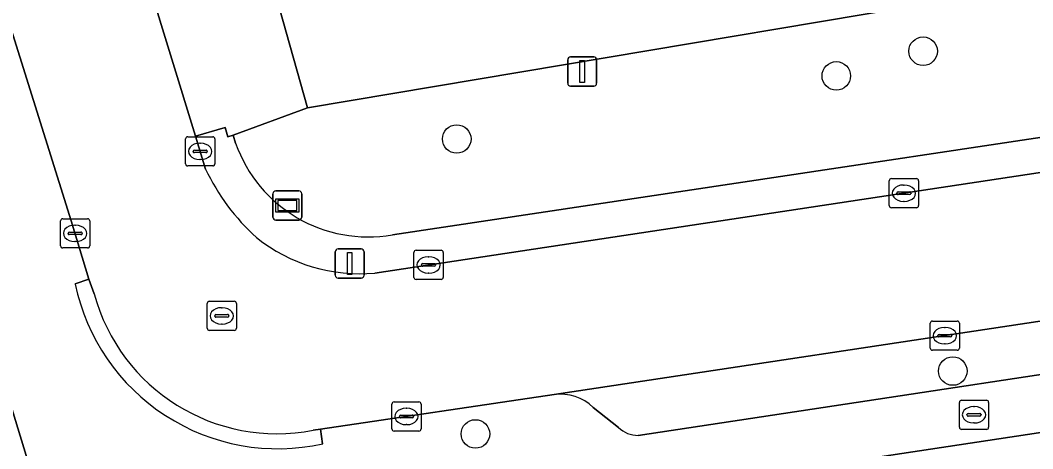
# Model space of a CAD drawing. Extents: x 163426 to 164192, y 380329 to 381641.
# Drawn here: x 163700.44 to 163735.11, y 380981.97 to 380996.66 of the extents above; entities that cross this region are included whole.
import ezdxf

# ---------------------------------------------------------------- set-up
doc = ezdxf.new("R2010")
doc.units = 0
for name, color, linetype in [('IMGEO_Boom', 7, 'Continuous'), ('IMGEO_Brandkraan', 7, 'Continuous'), ('IMGEO_Erf', 7, 'Continuous'), ('IMGEO_Fietspad_gesloten', 7, 'Continuous'), ('IMGEO_Groenvoorziening', 7, 'Continuous'), ('IMGEO_Kolk', 7, 'Continuous'), ('IMGEO_Lichtmast', 7, 'Continuous'), ('IMGEO_Parkeervlak_open', 7, 'Continuous'), ('IMGEO_Rijbaan_lokaal_open', 7, 'Continuous'), ('IMGEO_Rioolput', 7, 'Continuous'), ('IMGEO_Straatnaambord', 7, 'Continuous'), ('IMGEO_Voetpad_open', 7, 'Continuous')]:
    doc.layers.add(name, color=color, linetype=linetype)

msp = doc.modelspace()

# ---------------------------------------------------------------- linework, layer by layer
at = {"layer": 'IMGEO_Boom'}
for centre in [(163731.355, 380995.595), (163728.383, 380994.748), (163715.388, 380992.587), (163732.371, 380984.637), (163716.028, 380982.482)]:
    msp.add_circle(centre, 0.489, dxfattribs=at)
at = {"layer": 'IMGEO_Brandkraan'}
for p, q in [((163732.597, 380982.712), (163732.597, 380983.564)), ((163732.672, 380983.638), (163733.524, 380983.638)), ((163733.598, 380983.564), (163733.598, 380982.712)), ((163732.856, 380983.132), (163732.856, 380983.144)), ((163733.294, 380983.095), (163732.896, 380983.095)), ((163732.899, 380983.181), (163733.297, 380983.181)), ((163733.085, 380983.418), (163733.11, 380983.418)), ((163733.34, 380983.144), (163733.34, 380983.132)), ((163733.108, 380982.858), (163733.083, 380982.858)), ((163733.524, 380982.638), (163732.672, 380982.638))]:
    msp.add_line(p, q, dxfattribs=at)
for points in [[(163732.597, 380982.712), (163732.597, 380983.564)], [(163732.672, 380983.638), (163733.524, 380983.638)], [(163733.598, 380983.564), (163733.598, 380982.712)], [(163733.524, 380982.638), (163732.672, 380982.638)]]:
    msp.add_lwpolyline(points, dxfattribs=at)
for centre, radius, start, end in [((163732.674, 380983.562), 0.0765, 91.552, 178.448), ((163732.674, 380983.562), 0.0765, 91.552, 178.448), ((163733.522, 380983.562), 0.0765, 1.552, 88.448), ((163733.522, 380983.562), 0.0765, 1.552, 88.448), ((163732.896, 380983.141), 0.0403, 85.8775, 175.7526), ((163732.893, 380983.131), 0.0366, 178.938, 274.7102), ((163733.297, 380983.138), 0.043, 264.8664, 352.4533), ((163733.301, 380983.143), 0.0386, 1.7309, 96.639), ((163732.674, 380982.714), 0.0765, 181.552, 268.448), ((163732.674, 380982.714), 0.0765, 181.552, 268.448), ((163733.522, 380982.714), 0.0765, 271.552, 358.448), ((163733.522, 380982.714), 0.0765, 271.552, 358.448)]:
    msp.add_arc(centre, radius, start, end, dxfattribs=at)
for centre, major_axis, ratio, start_param, end_param in [((163733.084, 380983.138), (-0.387, 0.002), 0.722429, 4.712389, 7.853982), ((163733.109, 380983.138), (-0.39, 0.002), 0.717154, 1.570796, 4.712389)]:
    msp.add_ellipse(centre, major_axis=major_axis, ratio=ratio, start_param=start_param, end_param=end_param, dxfattribs=at)
at = {"layer": 'IMGEO_Erf'}
msp.add_lwpolyline([(163791.615, 380991.037), (163706.397, 380978.148), (163706.124, 380980.097), (163700.884, 380980.954), (163698.7, 380981.311)], dxfattribs=at)
at = {"layer": 'IMGEO_Fietspad_gesloten'}
msp.add_lwpolyline([(163798.617, 381008.195), (163802.117, 381008.461), (163803.909, 381008.598), (163837.358, 381011.143), (163841.843, 381011.436), (163841.646, 381014.473), (163798.95, 381011.221), (163750.595, 381003.795), (163739.058, 381002.067), (163726.494, 381000), (163720.063, 380998.942), (163713.882, 380997.77), (163709.32, 380997.059), (163710.283, 380993.655), (163740.992, 380998.833), (163763.066, 381002.537)], close=True, dxfattribs=at)
at = {"layer": 'IMGEO_Groenvoorziening'}
for points in [[(163784.239, 381000), (163802.549, 381002.756), (163802.117, 381008.461), (163798.617, 381008.195), (163763.066, 381002.537), (163740.992, 380998.833), (163710.283, 380993.655), (163707.734, 380992.722), (163707.816, 380992.446)], [(163713.192, 380989.306), (163784.239, 381000)], [(163691.355, 380967.314), (163693.657, 380966.688), (163695.058, 380966.307), (163698.7, 380981.311), (163700.884, 380980.954), (163698.261, 380989.541)]]:
    msp.add_lwpolyline(points, dxfattribs=at)
msp.add_arc((163712.351, 380994.039), 4.807, 199.3501, 280.0734, dxfattribs=at)
at = {"layer": 'IMGEO_Kolk'}
for p, q in [((163706.105, 380991.736), (163706.105, 380992.588)), ((163706.18, 380992.662), (163707.032, 380992.662)), ((163707.106, 380992.588), (163707.106, 380991.736)), ((163706.364, 380992.156), (163706.364, 380992.168)), ((163706.802, 380992.119), (163706.404, 380992.119)), ((163706.407, 380992.205), (163706.805, 380992.205)), ((163706.593, 380992.442), (163706.618, 380992.442)), ((163706.848, 380992.168), (163706.848, 380992.156)), ((163706.616, 380991.882), (163706.591, 380991.882)), ((163707.032, 380991.662), (163706.18, 380991.662)), ((163730.197, 380990.303), (163730.197, 380991.155)), ((163730.272, 380991.229), (163731.124, 380991.229)), ((163731.198, 380991.155), (163731.198, 380990.303)), ((163730.456, 380990.723), (163730.456, 380990.735)), ((163730.499, 380990.772), (163730.897, 380990.772)), ((163730.685, 380991.009), (163730.71, 380991.009)), ((163730.94, 380990.735), (163730.94, 380990.723)), ((163730.894, 380990.686), (163730.496, 380990.686)), ((163730.708, 380990.449), (163730.683, 380990.449)), ((163731.124, 380990.229), (163730.272, 380990.229)), ((163701.823, 380988.927), (163701.823, 380989.779)), ((163701.898, 380989.853), (163702.75, 380989.853)), ((163702.824, 380989.779), (163702.824, 380988.927)), ((163702.082, 380989.347), (163702.082, 380989.359)), ((163702.125, 380989.396), (163702.523, 380989.396)), ((163702.311, 380989.633), (163702.336, 380989.633)), ((163702.566, 380989.359), (163702.566, 380989.347)), ((163702.52, 380989.31), (163702.122, 380989.31)), ((163702.334, 380989.073), (163702.309, 380989.073)), ((163702.75, 380988.853), (163701.898, 380988.853)), ((163713.922, 380987.847), (163713.922, 380988.699)), ((163713.997, 380988.773), (163714.849, 380988.773)), ((163714.923, 380988.699), (163714.923, 380987.847)), ((163714.224, 380988.316), (163714.622, 380988.316)), ((163714.41, 380988.553), (163714.435, 380988.553)), ((163714.181, 380988.267), (163714.181, 380988.279)), ((163714.619, 380988.23), (163714.221, 380988.23)), ((163714.433, 380987.993), (163714.408, 380987.993)), ((163714.665, 380988.279), (163714.665, 380988.267)), ((163714.849, 380987.773), (163713.997, 380987.773)), ((163731.598, 380985.423), (163731.598, 380986.275)), ((163731.673, 380986.349), (163732.525, 380986.349)), ((163732.599, 380986.275), (163732.599, 380985.423)), ((163731.9, 380985.892), (163732.298, 380985.892)), ((163732.086, 380986.129), (163732.111, 380986.129)), ((163731.857, 380985.843), (163731.857, 380985.855)), ((163732.295, 380985.806), (163731.897, 380985.806)), ((163732.109, 380985.569), (163732.084, 380985.569)), ((163732.341, 380985.855), (163732.341, 380985.843)), ((163732.525, 380985.349), (163731.673, 380985.349)), ((163713.165, 380982.654), (163713.165, 380983.506)), ((163713.24, 380983.58), (163714.092, 380983.58)), ((163714.166, 380983.506), (163714.166, 380982.654)), ((163713.424, 380983.074), (163713.424, 380983.086)), ((163713.467, 380983.123), (163713.865, 380983.123)), ((163713.653, 380983.36), (163713.678, 380983.36)), ((163713.908, 380983.086), (163713.908, 380983.074)), ((163713.862, 380983.037), (163713.464, 380983.037)), ((163713.676, 380982.8), (163713.651, 380982.8)), ((163714.092, 380982.58), (163713.24, 380982.58))]:
    msp.add_line(p, q, dxfattribs=at)
for points in [[(163706.105, 380991.736), (163706.105, 380992.588)], [(163706.18, 380992.662), (163707.032, 380992.662)], [(163707.106, 380992.588), (163707.106, 380991.736)], [(163707.032, 380991.662), (163706.18, 380991.662)], [(163730.197, 380990.303), (163730.197, 380991.155)], [(163730.272, 380991.229), (163731.124, 380991.229)], [(163731.198, 380991.155), (163731.198, 380990.303)], [(163731.124, 380990.229), (163730.272, 380990.229)], [(163701.823, 380988.927), (163701.823, 380989.779)], [(163701.898, 380989.853), (163702.75, 380989.853)], [(163702.824, 380989.779), (163702.824, 380988.927)], [(163702.75, 380988.853), (163701.898, 380988.853)], [(163713.922, 380987.847), (163713.922, 380988.699)], [(163713.997, 380988.773), (163714.849, 380988.773)], [(163714.923, 380988.699), (163714.923, 380987.847)], [(163714.849, 380987.773), (163713.997, 380987.773)], [(163731.598, 380985.423), (163731.598, 380986.275)], [(163731.673, 380986.349), (163732.525, 380986.349)], [(163732.599, 380986.275), (163732.599, 380985.423)], [(163732.525, 380985.349), (163731.673, 380985.349)], [(163713.165, 380982.654), (163713.165, 380983.506)], [(163713.24, 380983.58), (163714.092, 380983.58)], [(163714.166, 380983.506), (163714.166, 380982.654)], [(163714.092, 380982.58), (163713.24, 380982.58)]]:
    msp.add_lwpolyline(points, dxfattribs=at)
for centre, radius, start, end in [((163706.182, 380992.586), 0.0765, 91.552, 178.448), ((163706.182, 380992.586), 0.0765, 91.552, 178.448), ((163707.03, 380992.586), 0.0765, 1.552, 88.448), ((163707.03, 380992.586), 0.0765, 1.552, 88.448), ((163706.404, 380992.165), 0.0403, 85.8775, 175.7526), ((163706.401, 380992.155), 0.0366, 178.938, 274.7102), ((163706.805, 380992.162), 0.043, 264.8664, 352.4533), ((163706.809, 380992.167), 0.0386, 1.7309, 96.639), ((163706.182, 380991.738), 0.0765, 181.552, 268.448), ((163706.182, 380991.738), 0.0765, 181.552, 268.448), ((163707.03, 380991.738), 0.0765, 271.552, 358.448), ((163707.03, 380991.738), 0.0765, 271.552, 358.448), ((163730.274, 380991.153), 0.0765, 91.552, 178.448), ((163730.274, 380991.153), 0.0765, 91.552, 178.448), ((163731.122, 380991.153), 0.0765, 1.552, 88.448), ((163731.122, 380991.153), 0.0765, 1.552, 88.448), ((163730.496, 380990.732), 0.0403, 85.8775, 175.7526), ((163730.493, 380990.722), 0.0366, 178.938, 274.7102), ((163730.897, 380990.729), 0.043, 264.8664, 352.4533), ((163730.901, 380990.734), 0.0386, 1.7309, 96.639), ((163730.274, 380990.305), 0.0765, 181.552, 268.448), ((163730.274, 380990.305), 0.0765, 181.552, 268.448), ((163731.122, 380990.305), 0.0765, 271.552, 358.448), ((163731.122, 380990.305), 0.0765, 271.552, 358.448), ((163701.9, 380989.777), 0.0765, 91.552, 178.448), ((163701.9, 380989.777), 0.0765, 91.552, 178.448), ((163702.748, 380989.777), 0.0765, 1.552, 88.448), ((163702.748, 380989.777), 0.0765, 1.552, 88.448), ((163702.122, 380989.356), 0.0403, 85.8775, 175.7526), ((163702.119, 380989.346), 0.0366, 178.938, 274.7102), ((163702.523, 380989.353), 0.043, 264.8664, 352.4533), ((163702.527, 380989.358), 0.0386, 1.7309, 96.639), ((163701.9, 380988.929), 0.0765, 181.552, 268.448), ((163701.9, 380988.929), 0.0765, 181.552, 268.448), ((163702.748, 380988.929), 0.0765, 271.552, 358.448), ((163702.748, 380988.929), 0.0765, 271.552, 358.448), ((163713.999, 380988.697), 0.0765, 91.552, 178.448), ((163713.999, 380988.697), 0.0765, 91.552, 178.448), ((163714.847, 380988.697), 0.0765, 1.552, 88.448), ((163714.847, 380988.697), 0.0765, 1.552, 88.448), ((163714.221, 380988.276), 0.0403, 85.8775, 175.7526), ((163714.626, 380988.278), 0.0386, 1.7309, 96.639), ((163714.218, 380988.266), 0.0366, 178.938, 274.7102), ((163714.622, 380988.273), 0.043, 264.8664, 352.4533), ((163713.999, 380987.849), 0.0765, 181.552, 268.448), ((163713.999, 380987.849), 0.0765, 181.552, 268.448), ((163714.847, 380987.849), 0.0765, 271.552, 358.448), ((163714.847, 380987.849), 0.0765, 271.552, 358.448), ((163731.675, 380986.273), 0.0765, 91.552, 178.448), ((163731.675, 380986.273), 0.0765, 91.552, 178.448), ((163732.523, 380986.273), 0.0765, 1.552, 88.448), ((163732.523, 380986.273), 0.0765, 1.552, 88.448), ((163731.897, 380985.852), 0.0403, 85.8775, 175.7526), ((163732.302, 380985.854), 0.0386, 1.7309, 96.639), ((163731.894, 380985.842), 0.0366, 178.938, 274.7102), ((163732.298, 380985.849), 0.043, 264.8664, 352.4533), ((163731.675, 380985.425), 0.0765, 181.552, 268.448), ((163731.675, 380985.425), 0.0765, 181.552, 268.448), ((163732.523, 380985.425), 0.0765, 271.552, 358.448), ((163732.523, 380985.425), 0.0765, 271.552, 358.448), ((163713.242, 380983.504), 0.0765, 91.552, 178.448), ((163713.242, 380983.504), 0.0765, 91.552, 178.448), ((163714.09, 380983.504), 0.0765, 1.552, 88.448), ((163714.09, 380983.504), 0.0765, 1.552, 88.448), ((163713.464, 380983.083), 0.0403, 85.8775, 175.7526), ((163713.869, 380983.085), 0.0386, 1.7309, 96.639), ((163713.461, 380983.073), 0.0366, 178.938, 274.7102), ((163713.865, 380983.08), 0.043, 264.8664, 352.4533), ((163713.242, 380982.656), 0.0765, 181.552, 268.448), ((163713.242, 380982.656), 0.0765, 181.552, 268.448), ((163714.09, 380982.656), 0.0765, 271.552, 358.448), ((163714.09, 380982.656), 0.0765, 271.552, 358.448)]:
    msp.add_arc(centre, radius, start, end, dxfattribs=at)
for centre, major_axis, ratio, start_param, end_param in [((163706.592, 380992.162), (-0.387, 0.002), 0.722429, 4.712389, 7.853982), ((163706.617, 380992.162), (-0.39, 0.002), 0.717154, 1.570796, 4.712389), ((163730.684, 380990.729), (-0.387, 0.002), 0.722429, 4.712389, 7.853982), ((163730.709, 380990.729), (-0.39, 0.002), 0.717154, 1.570796, 4.712389), ((163702.31, 380989.353), (-0.387, 0.002), 0.722429, 4.712389, 7.853982), ((163702.335, 380989.353), (-0.39, 0.002), 0.717154, 1.570796, 4.712389), ((163714.409, 380988.273), (-0.387, 0.002), 0.722429, 4.712389, 7.853982), ((163714.434, 380988.273), (-0.39, 0.002), 0.717154, 1.570796, 4.712389), ((163732.085, 380985.849), (-0.387, 0.002), 0.722429, 4.712389, 7.853982), ((163732.11, 380985.849), (-0.39, 0.002), 0.717154, 1.570796, 4.712389), ((163713.652, 380983.08), (-0.387, 0.002), 0.722429, 4.712389, 7.853982), ((163713.677, 380983.08), (-0.39, 0.002), 0.717154, 1.570796, 4.712389)]:
    msp.add_ellipse(centre, major_axis=major_axis, ratio=ratio, start_param=start_param, end_param=end_param, dxfattribs=at)
at = {"layer": 'IMGEO_Lichtmast'}
for p, q in [((163719.187, 380994.496), (163719.187, 380995.296)), ((163719.187, 380995.296), (163719.187, 380994.496)), ((163719.287, 380995.396), (163720.077, 380995.396)), ((163720.077, 380995.396), (163719.287, 380995.396)), ((163720.177, 380995.296), (163720.177, 380994.496)), ((163720.177, 380994.496), (163720.177, 380995.296)), ((163720.077, 380994.396), (163719.287, 380994.396)), ((163719.287, 380994.396), (163720.077, 380994.396)), ((163711.226, 380987.92), (163711.226, 380988.72)), ((163711.226, 380988.72), (163711.226, 380987.92)), ((163711.326, 380988.82), (163712.116, 380988.82)), ((163712.116, 380988.82), (163711.326, 380988.82)), ((163712.216, 380988.72), (163712.216, 380987.92)), ((163712.216, 380987.92), (163712.216, 380988.72)), ((163712.116, 380987.82), (163711.326, 380987.82)), ((163711.326, 380987.82), (163712.116, 380987.82))]:
    msp.add_line(p, q, dxfattribs=at)
for points in [[(163719.607, 380995.271), (163719.757, 380995.271), (163719.757, 380994.521), (163719.607, 380994.521), (163719.607, 380995.271)], [(163711.646, 380988.695), (163711.796, 380988.695), (163711.796, 380987.945), (163711.646, 380987.945), (163711.646, 380988.695)]]:
    msp.add_lwpolyline(points, dxfattribs=at)
for centre, start, end in [((163719.287, 380995.296), 90, 180), ((163719.287, 380995.296), 90, 180), ((163720.077, 380995.296), 0, 90), ((163720.077, 380995.296), 360, 90), ((163719.287, 380994.496), 180, 270), ((163719.287, 380994.496), 180, 270), ((163720.077, 380994.496), 270, 0), ((163720.077, 380994.496), 270, 0), ((163711.326, 380988.72), 90, 180), ((163711.326, 380988.72), 90, 180), ((163712.116, 380988.72), 0, 90), ((163712.116, 380988.72), 360, 90), ((163711.326, 380987.92), 180, 270), ((163711.326, 380987.92), 180, 270), ((163712.116, 380987.92), 270, 0), ((163712.116, 380987.92), 270, 0)]:
    msp.add_arc(centre, 0.1, start, end, dxfattribs=at)
at = {"layer": 'IMGEO_Parkeervlak_open'}
for points in [[(163790.712, 380994.707), (163718.727, 380983.83)], [(163721.599, 380982.433), (163728.306, 380983.447), (163738.245, 380984.949), (163744.918, 380985.958), (163755.81, 380987.604), (163762.507, 380988.616), (163773.416, 380990.265), (163780.104, 380991.276), (163788.023, 380992.473)], [(163720.059, 380983.39), (163720.926, 380982.708)]]:
    msp.add_lwpolyline(points, dxfattribs=at)
for centre, radius, start, end in [((163718.933, 380982.217), 1.626, 46.1652, 97.2749), ((163721.587, 380983.365), 0.932, 224.8178, 270.7306)]:
    msp.add_arc(centre, radius, start, end, dxfattribs=at)
at = {"layer": 'IMGEO_Rijbaan_lokaal_open'}
for points in [[(163666.463, 381104.446), (163697.932, 381003.337), (163698.985, 381000), (163699.868, 380997.203), (163700.021, 380996.72), (163702.182, 380989.782), (163702.796, 380987.787), (163702.975, 380987.284)], [(163706.785, 380991.557), (163706.442, 380992.685), (163704.827, 380997.973), (163704.595, 380998.718), (163704.196, 381000), (163676.032, 381090.444), (163672.05, 381103.345)], [(163795.472, 381000.546), (163791.196, 380999.906), (163712.588, 380987.995)], [(163710.476, 380982.61), (163710.722, 380982.646), (163718.727, 380983.83), (163790.712, 380994.707)]]:
    msp.add_lwpolyline(points, dxfattribs=at)
for centre, radius, start, end in [((163713.653, 380994.846), 7.615, 205.5866, 227.7381), ((163712.06, 380993.609), 5.639, 231.2715, 275.3766), ((163709.235, 380988.974), 6.484, 195.1109, 281.0336)]:
    msp.add_arc(centre, radius, start, end, dxfattribs=at)
at = {"layer": 'IMGEO_Rioolput'}
for p, q in [((163706.842, 380986.101), (163706.842, 380986.953)), ((163706.917, 380987.027), (163707.769, 380987.027)), ((163707.843, 380986.953), (163707.843, 380986.101)), ((163707.144, 380986.57), (163707.542, 380986.57)), ((163707.33, 380986.807), (163707.355, 380986.807)), ((163707.101, 380986.521), (163707.101, 380986.533)), ((163707.539, 380986.484), (163707.141, 380986.484)), ((163707.353, 380986.247), (163707.328, 380986.247)), ((163707.585, 380986.533), (163707.585, 380986.521)), ((163707.769, 380986.027), (163706.917, 380986.027))]:
    msp.add_line(p, q, dxfattribs=at)
for points in [[(163706.842, 380986.101), (163706.842, 380986.953)], [(163706.917, 380987.027), (163707.769, 380987.027)], [(163707.843, 380986.953), (163707.843, 380986.101)], [(163707.769, 380986.027), (163706.917, 380986.027)]]:
    msp.add_lwpolyline(points, dxfattribs=at)
for centre, radius, start, end in [((163706.919, 380986.951), 0.0765, 91.552, 178.448), ((163706.919, 380986.951), 0.0765, 91.552, 178.448), ((163707.767, 380986.951), 0.0765, 1.552, 88.448), ((163707.767, 380986.951), 0.0765, 1.552, 88.448), ((163707.141, 380986.53), 0.0403, 85.8775, 175.7526), ((163707.546, 380986.532), 0.0386, 1.7309, 96.639), ((163707.138, 380986.52), 0.0366, 178.938, 274.7102), ((163707.542, 380986.527), 0.043, 264.8664, 352.4533), ((163706.919, 380986.103), 0.0765, 181.552, 268.448), ((163706.919, 380986.103), 0.0765, 181.552, 268.448), ((163707.767, 380986.103), 0.0765, 271.552, 358.448), ((163707.767, 380986.103), 0.0765, 271.552, 358.448)]:
    msp.add_arc(centre, radius, start, end, dxfattribs=at)
for centre, major_axis, ratio, start_param, end_param in [((163707.329, 380986.527), (-0.387, 0.002), 0.722429, 4.712389, 7.853982), ((163707.354, 380986.527), (-0.39, 0.002), 0.717154, 1.570796, 4.712389)]:
    msp.add_ellipse(centre, major_axis=major_axis, ratio=ratio, start_param=start_param, end_param=end_param, dxfattribs=at)
at = {"layer": 'IMGEO_Straatnaambord'}
for p, q in [((163709.193, 380990.809), (163709.983, 380990.809)), ((163709.983, 380990.809), (163709.193, 380990.809)), ((163709.093, 380989.909), (163709.093, 380990.709)), ((163709.093, 380990.709), (163709.093, 380989.909)), ((163710.083, 380990.709), (163710.083, 380989.909)), ((163710.083, 380989.909), (163710.083, 380990.709)), ((163709.983, 380989.809), (163709.193, 380989.809)), ((163709.193, 380989.809), (163709.983, 380989.809))]:
    msp.add_line(p, q, dxfattribs=at)
for points in [[(163709.194, 380990.541), (163709.982, 380990.541), (163709.982, 380990.077), (163709.194, 380990.077), (163709.194, 380990.541)], [(163709.259, 380990.476), (163709.259, 380990.142), (163709.917, 380990.142), (163709.917, 380990.476), (163709.259, 380990.476)]]:
    msp.add_lwpolyline(points, dxfattribs=at)
for centre, start, end in [((163709.193, 380990.709), 90, 180), ((163709.193, 380990.709), 90, 180), ((163709.983, 380990.709), 0, 90), ((163709.983, 380990.709), 360, 90), ((163709.193, 380989.909), 180, 270), ((163709.193, 380989.909), 180, 270), ((163709.983, 380989.909), 270, 0), ((163709.983, 380989.909), 270, 0)]:
    msp.add_arc(centre, 0.1, start, end, dxfattribs=at)
at = {"layer": 'IMGEO_Voetpad_open'}
for points in [[(163804.54, 381000), (163804.103, 381005.949), (163803.909, 381008.598), (163802.117, 381008.461), (163802.549, 381002.756), (163784.239, 381000), (163713.192, 380989.306)], [(163702.324, 380987.619), (163702.796, 380987.787), (163702.182, 380989.782), (163700.021, 380996.72), (163699.868, 380997.203), (163698.985, 381000), (163697.932, 381003.337)], [(163712.588, 380987.995), (163791.196, 380999.906), (163795.472, 381000.546)], [(163707.816, 380992.446), (163707.734, 380992.722), (163707.551, 380992.655), (163707.462, 380992.979), (163706.442, 380992.685), (163706.785, 380991.557)], [(163788.023, 380992.473), (163780.104, 380991.276), (163773.416, 380990.265), (163762.507, 380988.616), (163755.81, 380987.604), (163744.918, 380985.958), (163738.245, 380984.949), (163728.306, 380983.447), (163721.599, 380982.433)], [(163698.261, 380989.541), (163700.884, 380980.954), (163706.124, 380980.097), (163706.397, 380978.148), (163791.615, 380991.037)], [(163702.975, 380987.284), (163702.796, 380987.787), (163702.324, 380987.619)], [(163718.727, 380983.83), (163710.722, 380982.646), (163710.797, 380982.143)], [(163720.926, 380982.708), (163720.059, 380983.39)], [(163710.797, 380982.143), (163710.722, 380982.646), (163710.476, 380982.61)]]:
    msp.add_lwpolyline(points, dxfattribs=at)
msp.add_lwpolyline([(163704.827, 380997.973), (163706.442, 380992.685), (163707.462, 380992.979), (163707.551, 380992.655), (163707.734, 380992.722), (163710.283, 380993.655), (163709.32, 380997.059), (163706.241, 380997.685)], close=True, dxfattribs=at)
for centre, radius, start, end in [((163712.351, 380994.039), 4.807, 199.3501, 280.0734), ((163713.653, 380994.846), 7.615, 205.5866, 227.7381), ((163712.06, 380993.609), 5.639, 231.2715, 275.3766), ((163709.265, 380989.065), 7.09, 191.7698, 282.482), ((163709.265, 380989.065), 7.09, 191.7698, 282.482), ((163709.235, 380988.974), 6.484, 195.1109, 281.0336), ((163718.933, 380982.217), 1.626, 46.1652, 97.2749), ((163721.587, 380983.365), 0.932, 224.8178, 270.7306)]:
    msp.add_arc(centre, radius, start, end, dxfattribs=at)

doc.saveas('drawing.dxf')
